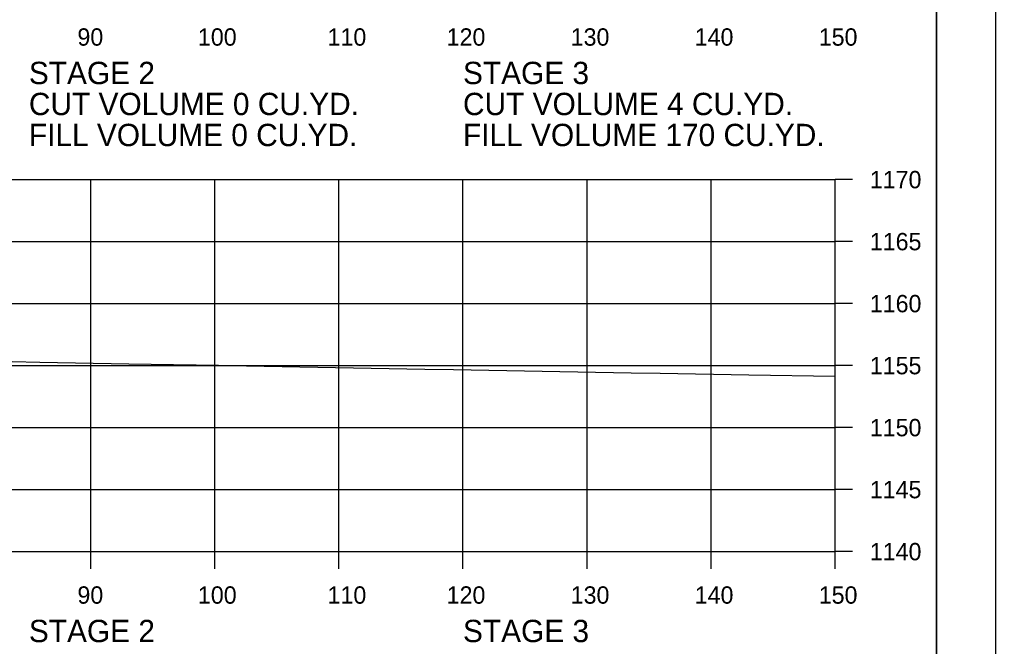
# Model space of a CAD drawing. Extents: x 1368971 to 1374497, y 378717 to 381839.
# Drawn here: x 1371137 to 1371215.6, y 379890.1 to 379940.7 of the extents above; entities that cross this region are included whole.
import ezdxf

# ---------------------------------------------------------------- set-up
doc = ezdxf.new("R2010")
doc.units = 0
for name, color, linetype in [('R_Axis', 7, 'Continuous'), ('R_Axis Annot', 7, 'Continuous'), ('R_Border', 7, 'Continuous'), ('R_Exist Surface', 7, 'Continuous'), ('R_Grid', 7, 'Continuous'), ('R_No Plot', 7, 'Continuous')]:
    doc.layers.add(name, color=color, linetype=linetype)

msp = doc.modelspace()

# ---------------------------------------------------------------- linework, layer by layer
at = {"layer": 'R_Axis'}
for p, q in [((1371202.708, 379897.752), (1371202.708, 379927.752)), ((1371204.108, 379927.752), (1371202.708, 379927.752)), ((1371204.108, 379922.752), (1371202.708, 379922.752)), ((1371204.108, 379917.752), (1371202.708, 379917.752)), ((1371204.108, 379912.752), (1371202.708, 379912.752)), ((1371204.108, 379907.752), (1371202.708, 379907.752)), ((1371204.108, 379902.752), (1371202.708, 379902.752)), ((1370902.708, 379897.752), (1371202.708, 379897.752)), ((1371142.708, 379896.352), (1371142.708, 379897.752)), ((1371152.708, 379896.352), (1371152.708, 379897.752)), ((1371162.708, 379896.352), (1371162.708, 379897.752)), ((1371172.708, 379896.352), (1371172.708, 379897.752)), ((1371182.708, 379896.352), (1371182.708, 379897.752)), ((1371192.708, 379896.352), (1371192.708, 379897.752)), ((1371202.708, 379896.352), (1371202.708, 379897.752)), ((1371204.108, 379897.752), (1371202.708, 379897.752))]:
    msp.add_line(p, q, dxfattribs=at)
at = {"layer": 'R_Border'}
msp.add_line((1371210.888, 379787.752), (1371210.888, 379993.212), dxfattribs=at)
at = {"layer": 'R_Exist Surface'}
msp.add_lwpolyline([(1371086.179, 379913.705), (1371095.833, 379913.795), (1371103.087, 379913.663), (1371105.258, 379913.63), (1371112.478, 379913.498), (1371119.719, 379913.367), (1371121.92, 379913.333), (1371129.126, 379913.202), (1371136.353, 379913.071), (1371138.587, 379913.036), (1371145.777, 379912.906), (1371152.99, 379912.775), (1371155.258, 379912.74), (1371162.432, 379912.61), (1371169.629, 379912.479), (1371171.935, 379912.444), (1371179.091, 379912.314), (1371186.271, 379912.183), (1371188.618, 379912.148), (1371195.754, 379912.018), (1371202.708, 379911.891)], dxfattribs=at)
at = {"layer": 'R_Grid'}
for p, q in [((1370902.708, 379927.752), (1371202.708, 379927.752)), ((1371142.708, 379897.752), (1371142.708, 379927.752)), ((1371152.708, 379897.752), (1371152.708, 379927.752)), ((1371162.708, 379897.752), (1371162.708, 379927.752)), ((1371172.708, 379897.752), (1371172.708, 379927.752)), ((1371182.708, 379897.752), (1371182.708, 379927.752)), ((1371192.708, 379897.752), (1371192.708, 379927.752)), ((1371202.708, 379897.752), (1371202.708, 379927.752)), ((1370902.708, 379922.752), (1371202.708, 379922.752)), ((1370902.708, 379917.752), (1371202.708, 379917.752)), ((1370902.708, 379912.752), (1371202.708, 379912.752)), ((1370902.708, 379907.752), (1371202.708, 379907.752)), ((1370902.708, 379902.752), (1371202.708, 379902.752)), ((1370902.708, 379897.752), (1371202.708, 379897.752))]:
    msp.add_line(p, q, dxfattribs=at)
at = {"layer": 'R_No Plot'}
for points in [[(1370882.301, 379997.106), (1371215.641, 379997.106), (1371215.641, 379783.769), (1370882.301, 379783.769)], [(1371128.628, 379993.212), (1371128.628, 379983.332), (1371164.36, 379983.332), (1371164.36, 379980.412), (1371187.56, 379980.412), (1371187.56, 379956.079), (1371210.888, 379956.079), (1371210.888, 379787.752), (1370894.708, 379787.752), (1370894.708, 379993.212)]]:
    msp.add_lwpolyline(points, close=True, dxfattribs=at)

# ---------------------------------------------------------------- texts
at = {"layer": 'R_Axis Annot'}
for s, height, p in [('90', 1.4, (1371141.622, 379938.552)), ('100', 1.4, (1371151.336, 379938.552)), ('110', 1.4, (1371161.788, 379938.552)), ('120', 1.4, (1371171.391, 379938.552)), ('130', 1.4, (1371181.391, 379938.552)), ('140', 1.4, (1371191.391, 379938.552)), ('150', 1.4, (1371201.391, 379938.552)), ('STAGE 2', 1.8, (1371137.708, 379935.452)), ('STAGE 3', 1.8, (1371172.708, 379935.452)), ('CUT VOLUME 0 CU.YD.', 1.8, (1371137.708, 379932.952)), ('CUT VOLUME 4 CU.YD.', 1.8, (1371172.708, 379932.952)), ('FILL VOLUME 0 CU.YD.', 1.8, (1371137.708, 379930.452)), ('FILL VOLUME 170 CU.YD.', 1.8, (1371172.708, 379930.452)), ('1170', 1.4, (1371205.508, 379927.052)), ('1165', 1.4, (1371205.508, 379922.052)), ('1160', 1.4, (1371205.508, 379917.052)), ('1155', 1.4, (1371205.508, 379912.052)), ('1150', 1.4, (1371205.508, 379907.052)), ('1145', 1.4, (1371205.508, 379902.052)), ('1140', 1.4, (1371205.508, 379897.052)), ('90', 1.4, (1371141.622, 379893.552)), ('100', 1.4, (1371151.336, 379893.552)), ('110', 1.4, (1371161.788, 379893.552)), ('120', 1.4, (1371171.391, 379893.552)), ('130', 1.4, (1371181.391, 379893.552)), ('140', 1.4, (1371191.391, 379893.552)), ('150', 1.4, (1371201.391, 379893.552)), ('STAGE 2', 1.8, (1371137.708, 379890.452)), ('STAGE 3', 1.8, (1371172.708, 379890.452))]:
    msp.add_text(s, height=height, dxfattribs=at).set_placement(p)

doc.saveas('drawing.dxf')
